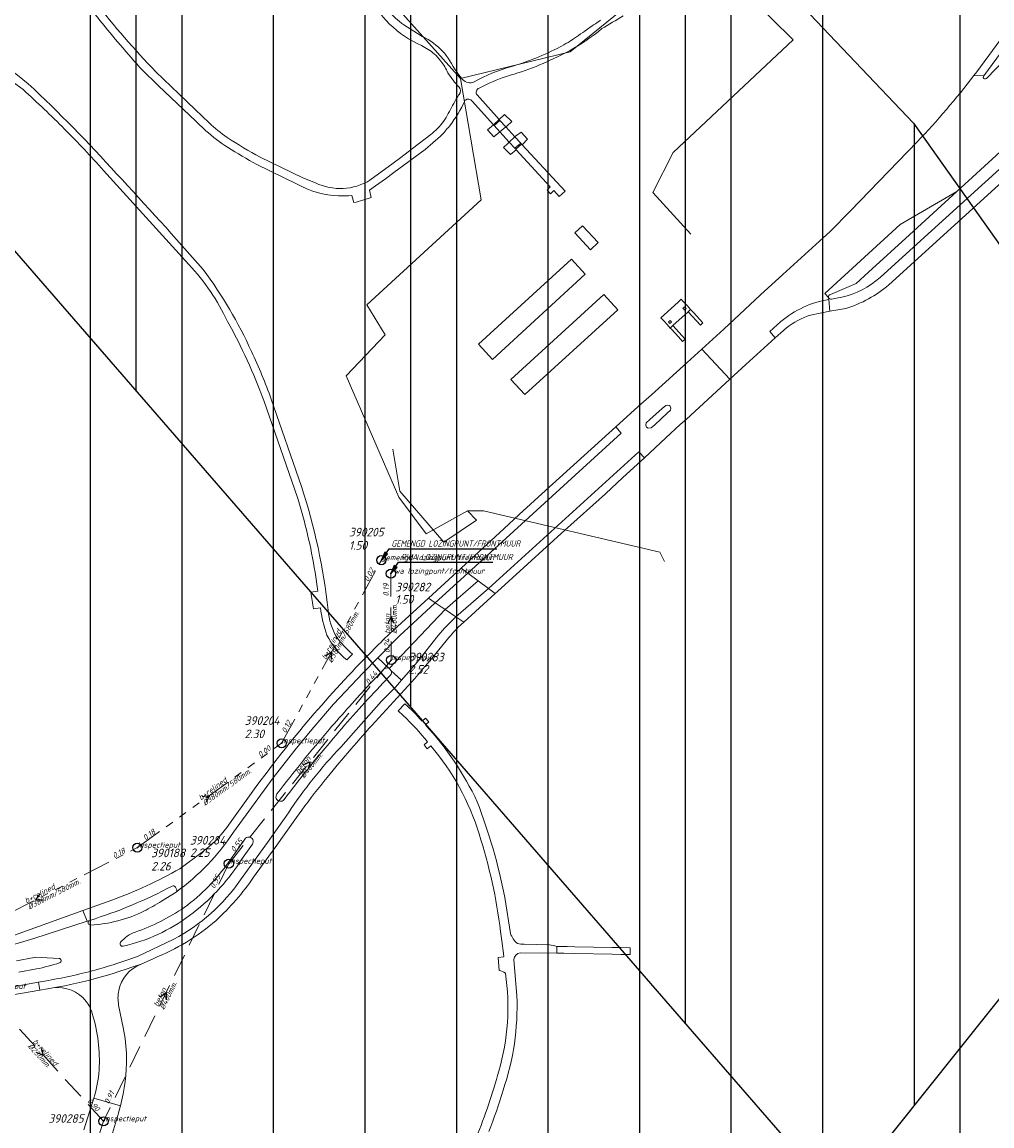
# Model space of a CAD drawing. Extents: x 148869 to 161638, y 453607 to 469810.
# Tile 361 of 656: x 155763 to 155975, y 461981 to 462222. Entities that reach past the tile are written whole.
import ezdxf
from ezdxf.lldxf.tags import DXFTag

# ---------------------------------------------------------------- set-up
doc = ezdxf.new("R2010")
doc.units = 0
doc.header["$PDMODE"] = 32
doc.header["$PDSIZE"] = 2
doc.linetypes.add('RI-GWA', pattern=[18.45, 6, -1.8, 1.75, -1.8, 1.75, -1.8, 1.75, -1.8])
doc.linetypes.add('RI-HWA', pattern=[7.4, 5, -2.4])
doc.layers.get('0').update_dxf_attribs({"linetype": 'CONTINUOUS'})
doc.layers.get('DEFPOINTS').update_dxf_attribs({"linetype": 'CONTINUOUS'})
for name, color, linetype in [('2022', 10, 'CONTINUOUS'), ('2022 hatch', 10, 'CONTINUOUS'), ('2024', 160, 'CONTINUOUS'), ('2024 hatch', 160, 'CONTINUOUS'), ('B-OI-AANPIJLING', 1, 'CONTINUOUS')]:
    doc.layers.add(name, color=color, linetype=linetype)
for name, color, linetype, lineweight in [('B-OI-RI-BIJZONDERDERHEDEN-T18', 134, 'CONTINUOUS', 18), ('B-OI-RI-DRUKLEIDING-G-niet meenemen', 190, 'RI-PERS', 18), ('B-OI-RI-GWA-MATERIAAL-T18', 10, 'CONTINUOUS', 18), ('B-OI-RI-GWA-PUTDEKSELHOOGTE-T25', 10, 'CONTINUOUS', 25), ('B-OI-RI-GWA_BOB-T18', 10, 'CONTINUOUS', 18), ('B-OI-RI-GWA_DIAMETER-HOOGTE-T18', 10, 'CONTINUOUS', 18), ('B-OI-RI-GWA_DIAMETER-T18', 10, 'CONTINUOUS', 18), ('B-OI-RI-GWA_PUTNUMMER-T18', 10, 'CONTINUOUS', 18), ('B-OI-RI-GWA_RIOOLPUT-S', 10, 'CONTINUOUS', 25), ('B-OI-RI-GWA_TRANSPORTLEIDING-G', 10, 'RI-GWA', 18), ('B-OI-RI-HWA-BOB-T18', 150, 'CONTINUOUS', 18), ('B-OI-RI-HWA-MATERIAAL-T18', 150, 'CONTINUOUS', 18), ('B-OI-RI-HWA-PUTDEKSELHOOGTE-T25', 150, 'CONTINUOUS', 25), ('B-OI-RI-HWA-PUTNUMMER-T25', 150, 'CONTINUOUS', 25), ('B-OI-RI-HWA_DIAMETER-T18', 150, 'CONTINUOUS', 18), ('B-OI-RI-HWA_RIOOLPUT-S', 150, 'CONTINUOUS', 25), ('B-OI-RI-HWA_TRANSPORTLEIDING-G', 150, 'RI-HWA', 18), ('B-OI-RI-STROOMRICHTING-S', 252, 'CONTINUOUS', 25), ('B-OI-RI-VACUUMLEIDING-G-niet meenemen', 190, 'RI-VACUUM', 18), ('B-RO-VH-VERHARDING_ASFALT-GV', 251, 'CONTINUOUS', 18), ('B-RO-VH-VERHARDING_GRASBETONSTEEN-GV', 251, 'CONTINUOUS', 18), ('B-RO-VH-VERHARDING_HALFVERHARDING_GRIND-GV', 251, 'CONTINUOUS', 18), ('B-RO-VH-VERHARDING_OPEN-GV', 251, 'CONTINUOUS', 18), ('B-RO-VH-VERHARDING_SIERBESTRATING-GV', 251, 'CONTINUOUS', 18)]:
    doc.layers.add(name, color=color, linetype=linetype, lineweight=lineweight)
doc.styles.add('NLCS-ISO-M500-T18_CURSIEF', font='NLCS-ISO.ttf', dxfattribs={"oblique": 15, "height": 0.9})
doc.styles.add('NLCS-ISO-M750-T25_CURSIEF', font='NLCS-ISO.ttf', dxfattribs={"oblique": 15, "height": 1.875})
tags = doc.linetypes.add('RI-PERS', pattern='A,7,-2,["P",Standard,S=1.8,R=0,X=-0.5,Y=-0.9],-2,7,-2,[102,NLCS.SHX,S=1,R=180,X=0,Y=0],-2', length=22).pattern_tags.tags
tags[6] = DXFTag(74, 10)
tags = doc.linetypes.add('RI-VACUUM', pattern='A,7,-2,["V",Standard,S=1.8,R=0,X=-0.5,Y=-0.9],-2,7,-2,[102,NLCS.SHX,S=1,R=180,X=0,Y=0],-2', length=22).pattern_tags.tags
tags[6] = DXFTag(74, 10)

# ---------------------------------------------------------------- blocks, each defined once
blk = doc.blocks.new('ACMAP_ANN_TEMPLATE_gwa-diam-hoogte')
at = {"color": 0, "linetype": 'ByBlock', "style": 'NLCS-ISO-M500-T18_CURSIEF', "oblique": 15}
blk.add_attdef('gwa-diam-hoogte', (4, -1.3), '', height=1.2, dxfattribs=at)
blk = doc.blocks.new('ACMAP_ANN_TEMPLATE_hwa-diam')
at = {"color": 0, "linetype": 'ByBlock', "style": 'NLCS-ISO-M500-T18_CURSIEF', "oblique": 15}
blk.add_attdef('hwa-diam', (-3.7, -1.3), '', height=1.2, dxfattribs=at)
blk = doc.blocks.new('ACMAP_ANN_TEMPLATE_hwa-materiaal')
at = {"color": 0, "linetype": 'ByBlock', "style": 'NLCS-ISO-M500-T18_CURSIEF', "oblique": 15}
blk.add_attdef('hwa-mat', (-3.7, 0.2), '', height=1.2, dxfattribs=at)
blk = doc.blocks.new('ACMAP_ANN_TEMPLATE_hwa-nap-l')
at = {"color": 0, "linetype": 'ByBlock', "style": 'NLCS-ISO-M500-T18_CURSIEF', "oblique": 15}
blk.add_attdef('hwa-nap-l', (3.3, 0.2), '', height=1.2, dxfattribs=at)
blk = doc.blocks.new('ACMAP_ANN_TEMPLATE_hwa-nap-r')
at = {"color": 0, "linetype": 'ByBlock', "style": 'NLCS-ISO-M500-T18_CURSIEF', "oblique": 15}
blk.add_attdef('hwa-nap-r', (-5.6, 0.2), '', height=1.2, dxfattribs=at)
blk = doc.blocks.new('ACMAP_ANN_TEMPLATE_gwa-diam')
at = {"color": 0, "linetype": 'ByBlock', "style": 'NLCS-ISO-M500-T18_CURSIEF', "oblique": 15}
blk.add_attdef('gwa-diam', (-2.2, -1.3), '', height=1.2, dxfattribs=at)
blk = doc.blocks.new('ACMAP_ANN_TEMPLATE_gwa-materiaal')
at = {"color": 0, "linetype": 'ByBlock', "style": 'NLCS-ISO-M500-T18_CURSIEF', "oblique": 15}
blk.add_attdef('gwa-mat', (-2.2, 0.2), '', height=1.2, dxfattribs=at)
blk = doc.blocks.new('ACMAP_ANN_TEMPLATE_gwa-nap-l')
at = {"color": 0, "linetype": 'ByBlock', "style": 'NLCS-ISO-M500-T18_CURSIEF', "oblique": 15}
blk.add_attdef('gwa-nap-l', (2.3, 0.2), '', height=1.2, dxfattribs=at)
blk = doc.blocks.new('ACMAP_ANN_TEMPLATE_gwa-nap-r')
at = {"color": 0, "linetype": 'ByBlock', "style": 'NLCS-ISO-M500-T18_CURSIEF', "oblique": 15}
blk.add_attdef('gwa-nap-r', (-5.6, 0.2), '', height=1.2, dxfattribs=at)
blk = doc.blocks.new('ACMAP_ANN_TEMPLATE_hwa-puth')
at = {"color": 0, "linetype": 'ByBlock', "style": 'NLCS-ISO-M750-T25_CURSIEF', "oblique": 15}
blk.add_attdef('hwa-puth', (-9, -6.8), '', height=1.88, dxfattribs=at)
blk = doc.blocks.new('ACMAP_ANN_TEMPLATE_hwa-putnr')
at = {"color": 0, "linetype": 'ByBlock', "style": 'NLCS-ISO-M750-T25_CURSIEF', "oblique": 15}
blk.add_attdef('hwa-putnr', (-9, -4.1), '', height=1.88, dxfattribs=at)
blk = doc.blocks.new('ACMAP_ANN_TEMPLATE_type knoop')
at = {"layer": 'DEFPOINTS', "style": 'NLCS-ISO-M500-T18_CURSIEF', "oblique": 15}
blk.add_attdef('type_knoop', (0, 0), '', height=1.2, dxfattribs=at)
blk = doc.blocks.new('ACMAP_ANN_TEMPLATE_gwa-puth')
at = {"color": 0, "linetype": 'ByBlock', "style": 'NLCS-ISO-M750-T25_CURSIEF', "oblique": 15}
blk.add_attdef('gwa-puth', (3, -5), '', height=1.88, dxfattribs=at)
blk = doc.blocks.new('ACMAP_ANN_TEMPLATE_gwa-putnr')
at = {"color": 0, "linetype": 'ByBlock', "style": 'NLCS-ISO-M750-T25_CURSIEF', "oblique": 15}
blk.add_attdef('gwa-putnr', (3, -2.1), '', height=1.88, dxfattribs=at)

msp = doc.modelspace()

# ---------------------------------------------------------------- hatches: boundary and pattern name
at = {"layer": '2022 hatch'}
h = msp.add_hatch(dxfattribs=at)
h.set_pattern_fill('ANSI31', color=256, scale=19.992, angle=45)
h.set_pattern_definition([(90, (0, 0), (-19.992, 0), [])])
h.paths.add_polyline_path([(155957.39, 462199.72), (155824.6, 462339.47), (155809.4, 462364.77), (155712.06, 462492.35), (155741.32, 462534.94), (155724.45, 462653.5), (155647.56, 462844.84), (155571.03, 462835.78), (155539.5, 462940.93), (155214.41, 462860.04), (154975.03, 462800.21), (154771.75, 462639.51), (154795.06, 462617.84), (154687.68, 462525.32), (154739.27, 462359.61), (154777.22, 462294.15), (154815.26, 462238.26), (154900.32, 462169.47), (154928.55, 462144.03), (154992.39, 461993.67), (155064.08, 461959.84), (155069.75, 461944.78), (155080.62, 461929.02), (155099.54, 461841.43), (155124.54, 461788.65), (155176.21, 461747.53), (155253.1, 461670.14), (155301.18, 461625.42), (155386.96, 461536.3), (155426.74, 461562.76), (155670.4, 461472.54), (155778.97, 461514.91), (155823.82, 461578.91), (155914.94, 461739.53), (155884.36, 461781.4), (155900.67, 461812.33), (155940.19, 461941.25), (155946.89, 461971.72), (155993.5, 462030.18), (155993.12, 462149.22)])
at = {"layer": '2024 hatch'}
h = msp.add_hatch(dxfattribs=at)
h.set_pattern_fill('ANSI31', color=256, scale=29.988, angle=45)
h.set_pattern_definition([(90, (0, 0), (-29.988, 0), [])])
h.paths.add_polyline_path([(155468.24, 462509.2), (155430.3, 462608.99), (155317.39, 462696.7), (155326.79, 462885.8), (155421.55, 463128.67), (155681.88, 463221.51), (155808.81, 463270.9), (155858.2, 463353.96), (156235.32, 463468.35), (156395.06, 463466.8), (156874.43, 463576.88), (157060.31, 463303.94), (157149.74, 462870.77), (157067.92, 462815.11), (157047.81, 462789.79), (157071.17, 462711.57), (156936.5, 462350.7), (156856.27, 462251.62), (156803.36, 462113.22), (156627.76, 461893.96), (156524.84, 461717.19), (156312.22, 461660.25), (156176.03, 461568.49), (155937.87, 461968.15)])

# ---------------------------------------------------------------- linework, layer by layer
at = {"layer": '2022', "flags": 128}
for points in [[(155824.6, 462339.47), (155957.39, 462199.72), (155993.12, 462149.22)], [(155993.5, 462030.18), (155946.89, 461971.72), (155940.19, 461941.25), (155900.67, 461812.33), (155884.36, 461781.4), (155914.94, 461739.53), (155823.82, 461578.91), (155778.97, 461514.91), (155670.4, 461472.54), (155426.74, 461562.76), (155386.96, 461536.3), (155301.18, 461625.42), (155253.1, 461670.14), (155176.21, 461747.53), (155124.54, 461788.65), (155099.54, 461841.43), (155080.62, 461929.02), (155069.75, 461944.78), (155064.08, 461959.84), (154992.39, 461993.67), (154928.55, 462144.03), (154900.32, 462169.47), (154815.26, 462238.26)]]:
    msp.add_lwpolyline(points, dxfattribs=at)
at = {"layer": '2024', "flags": 128}
msp.add_lwpolyline([(155468.24, 462509.2), (155430.3, 462608.99), (155317.39, 462696.7), (155326.79, 462885.8), (155421.55, 463128.67), (155681.88, 463221.51), (155808.81, 463270.9), (155858.2, 463353.96), (156235.32, 463468.35), (156395.06, 463466.8), (156874.43, 463576.88), (157060.31, 463303.94), (157149.74, 462870.77), (157067.92, 462815.11), (157047.81, 462789.79), (157071.17, 462711.57), (156936.5, 462350.7), (156856.27, 462251.62), (156803.36, 462113.22), (156627.76, 461893.96), (156524.84, 461717.19), (156312.22, 461660.25), (156176.03, 461568.49), (155937.87, 461968.15)], close=True, dxfattribs=at)
at = {"layer": 'B-OI-AANPIJLING', "color": 251, "flags": 128}
for points in [[(155841.19, 462104.25), (155842.55, 462105.59), (155841.92, 462106.02), (155841.19, 462104.25), (155842.02, 462105.95), (155842.13, 462105.88), (155841.19, 462104.25), (155842.34, 462105.74), (155842.45, 462105.66), (155841.19, 462104.25), (155842.87, 462106.76), (155866.42, 462106.76)], [(155843.27, 462101.31), (155844.63, 462102.65), (155844, 462103.08), (155843.27, 462101.31), (155844.1, 462103.01), (155844.21, 462102.94), (155843.27, 462101.31), (155844.42, 462102.8), (155844.53, 462102.72), (155843.27, 462101.31), (155844.95, 462103.82), (155865.52, 462103.82)]]:
    msp.add_lwpolyline(points, dxfattribs=at)
at = {"layer": 'B-OI-RI-DRUKLEIDING-G-niet meenemen'}
for p, q in [((155818.84, 462253.62), (155858.5, 462209.5)), ((155882.4, 462215.3), (155910.7, 462238.2)), ((155931.1, 462217.9), (155910.7, 462238.2)), ((155904.9, 462193.3), (155931.1, 462217.9)), ((155858.5, 462209.5), (155882.4, 462215.3)), ((155858.5, 462209.5), (155863, 462183)), ((155900.5, 462184.6), (155904.9, 462193.3)), ((155908.8, 462175.5), (155900.5, 462184.6)), ((155863, 462183), (155838, 462160)), ((155838, 462160), (155842, 462153.5)), ((155842, 462153.5), (155833.5, 462144.5)), ((155833.5, 462144.5), (155845, 462118)), ((155845.2, 462119.3), (155843.7, 462128.5)), ((155854.84, 462108.2), (155845.2, 462119.3)), ((155845, 462118), (155851, 462110)), ((155851, 462110), (155860, 462115)), ((155860, 462115), (155862, 462113)), ((155860, 462115), (155863.5, 462115)), ((155863.5, 462115), (155902, 462106)), ((155862, 462113), (155854.84, 462108.2)), ((155902, 462106), (155903, 462104))]:
    msp.add_line(p, q, dxfattribs=at)
at = {"layer": 'B-OI-RI-GWA_RIOOLPUT-S', "color": 251}
for p in [(155841.19, 462104.25), (155819.42, 462064.25), (155787.91, 462041.47)]:
    msp.add_point(p, dxfattribs=at)
at = {"layer": 'B-OI-RI-GWA_TRANSPORTLEIDING-G', "color": 251}
for p, q in [((155819.42, 462064.25), (155841.19, 462104.25)), ((155787.91, 462041.47), (155819.42, 462064.25)), ((155743.47, 462018.69), (155787.91, 462041.47))]:
    msp.add_line(p, q, dxfattribs=at)
at = {"layer": 'B-OI-RI-HWA_RIOOLPUT-S', "color": 251}
for p in [(155843.27, 462101.31), (155843.33, 462082.44), (155807.88, 462037.97), (155780.52, 461981.69)]:
    msp.add_point(p, dxfattribs=at)
at = {"layer": 'B-OI-RI-HWA_TRANSPORTLEIDING-G', "color": 251}
for p, q in [((155843.27, 462101.31), (155843.33, 462082.44)), ((155843.33, 462082.44), (155807.88, 462037.97)), ((155807.88, 462037.97), (155780.52, 461981.69)), ((155780.52, 461981.69), (155754.15, 462010.62)), ((155780.52, 461981.69), (155763.78, 461928.9))]:
    msp.add_line(p, q, dxfattribs=at)
at = {"layer": 'B-OI-RI-STROOMRICHTING-S', "color": 251}
for points in [[(155844.02, 462090.44), (155843.3, 462091.88), (155842.58, 462090.43)], [(155828.98, 462083.33), (155830.3, 462084.25), (155830.24, 462082.64)], [(155824.14, 462059.53), (155825.6, 462060.2), (155825.27, 462058.63)], [(155802.08, 462052.6), (155803.67, 462052.86), (155802.92, 462051.43)], [(155766.64, 462031.38), (155765.68, 462030.08), (155767.3, 462030.1)], [(155792.92, 462008.85), (155794.2, 462009.83), (155794.21, 462008.22)], [(155766.89, 461997.7), (155767.33, 461996.16), (155765.83, 461996.73)]]:
    msp.add_lwpolyline(points, dxfattribs=at)
at = {"layer": 'B-OI-RI-VACUUMLEIDING-G-niet meenemen'}
for p, q in [((155818.84, 462253.62), (155858.5, 462209.5)), ((155882.4, 462215.3), (155910.7, 462238.2)), ((155931.1, 462217.9), (155910.7, 462238.2)), ((155904.9, 462193.3), (155931.1, 462217.9)), ((155858.5, 462209.5), (155882.4, 462215.3)), ((155858.5, 462209.5), (155863, 462183)), ((155900.5, 462184.6), (155904.9, 462193.3)), ((155908.8, 462175.5), (155900.5, 462184.6)), ((155863, 462183), (155838, 462160)), ((155838, 462160), (155842, 462153.5)), ((155842, 462153.5), (155833.5, 462144.5)), ((155833.5, 462144.5), (155845, 462118)), ((155845.2, 462119.3), (155843.7, 462128.5)), ((155854.84, 462108.2), (155845.2, 462119.3)), ((155845, 462118), (155851, 462110)), ((155851, 462110), (155860, 462115)), ((155860, 462115), (155862, 462113)), ((155860, 462115), (155863.5, 462115)), ((155863.5, 462115), (155902, 462106)), ((155862, 462113), (155854.84, 462108.2)), ((155902, 462106), (155903, 462104))]:
    msp.add_line(p, q, dxfattribs=at)
at = {"layer": 'B-RO-VH-VERHARDING_ASFALT-GV', "flags": 128}
for points in [[(155987.32, 462232.57), (155978.88, 462221.35), (155971.23, 462210.9), (155970.62, 462210.1)], [(155970.62, 462210.1), (155970.78, 462210.1), (155972.79, 462210.05), (155979.28, 462218.87), (155982.21, 462221.93), (155984.79, 462224.95), (155987.53, 462227.79), (155988.59, 462225.4), (155991.05, 462228.04)], [(155850.13, 462218.67), (155849.07, 462219.33), (155846.13, 462221.16)], [(155983.73, 462220.28), (155973.34, 462209.48)], [(155849.97, 462216.71), (155852.12, 462215.38)], [(155880.52, 462216.55), (155880.21, 462216.39)], [(155938.92, 462161.2), (155938.88, 462161.61), (155938.05, 462162.53), (155954.52, 462177.55), (155966.87, 462184.8), (155993.52, 462209.21), (155987.55, 462216.03), (155976.91, 462206.28)], [(155803.57, 462199.79), (155800.52, 462202.73), (155796.99, 462206.13), (155791.96, 462210.95)], [(155952.01, 462164.39), (155981.6, 462191.25), (155982.73, 462192.23), (155983.92, 462193.15), (156000.7, 462204.96), (156005.48, 462207.94), (156006.75, 462209.14), (156004.58, 462210.7), (156004.42, 462210.82)], [(155791, 462209.36), (155792.52, 462207.84), (155800.64, 462200.17), (155802.87, 462198.06)], [(155972.79, 462210.05), (155970.78, 462210.1), (155970.62, 462210.1)], [(155858.15, 462205.97), (155858.04, 462205.8), (155857.9, 462205.57)], [(155861.01, 462204.49), (155865.66, 462199.36), (155866.92, 462200.5), (155862.1, 462205.87)], [(155999.55, 462207.32), (155996.55, 462205.17), (155996.49, 462205.13), (155980.87, 462193.88), (155979.29, 462192.54), (155958.23, 462173.32), (155950.15, 462166.01), (155949.15, 462165.27)], [(155839, 462183.49), (155838.57, 462185.11), (155839.88, 462186.04), (155842.07, 462187.58), (155843.95, 462188.91), (155850.73, 462193.96), (155854.14, 462196.88)], [(155851.98, 462197.23), (155847.98, 462194.15), (155845.42, 462192.18), (155843.76, 462190.96), (155838.71, 462187.23)], [(155958.23, 462195.63), (155943.63, 462180.56), (155939.22, 462176.02), (155937.71, 462174.64), (155928.87, 462166.63), (155924.01, 462162.22), (155916.01, 462154.75), (155911.19, 462150.36), (155917.29, 462143.77), (155920.81, 462147.02), (155927.23, 462152.82), (155926.06, 462154.19), (155928.47, 462156.37)], [(155826.81, 462186.65), (155824.05, 462187.78), (155814.73, 462192.3)], [(155780.51, 462189.39), (155799.14, 462168.84)], [(155814.02, 462190.7), (155822.77, 462186.4)], [(155939.28, 462162.31), (155944.92, 462164.66), (155947.57, 462167.16), (155956.54, 462175.33), (155966.87, 462184.8), (155954.52, 462177.55), (155938.05, 462162.53), (155938.88, 462161.61)], [(155834.77, 462183.89), (155835.19, 462182.37)], [(155934.92, 462157.8), (155939.15, 462158.65), (155938.92, 462161.2)], [(155938.88, 462161.61), (155938.92, 462161.2), (155939.15, 462158.65), (155942.66, 462159.21)], [(155940.58, 462161.5), (155939.5, 462161.28)], [(155928.47, 462156.37), (155926.06, 462154.19), (155927.23, 462152.82), (155929.68, 462155.03)], [(155815.52, 462139.14), (155822.9, 462117.98)], [(155823.74, 462120.34), (155817.15, 462139.42)], [(155826.71, 462101.63), (155827.35, 462097.48), (155825.81, 462097.27)], [(155808.89, 462044.83), (155817.53, 462056.74), (155822.26, 462062.78), (155826.01, 462067.26), (155830.77, 462072.82), (155837.19, 462079.63), (155840.45, 462082.94), (155845.14, 462087.71), (155852.97, 462094.95), (155851.48, 462095.98), (155843.04, 462088.24)], [(155855.14, 462093.46), (155852.97, 462094.95), (155845.14, 462087.71), (155840.45, 462082.94), (155842.79, 462080.64)], [(155826.35, 462093.62), (155827.91, 462093.88)], [(155857.48, 462091.85), (155855.14, 462093.46), (155842.93, 462080.57)], [(155842.93, 462080.57), (155855.14, 462093.46)], [(155858, 462089.6), (155859.17, 462090.68), (155857.48, 462091.85), (155854.97, 462089.37), (155853.58, 462087.79), (155848.99, 462082.01), (155845.62, 462078.08), (155844.25, 462076.49), (155841.26, 462073.49), (155832.31, 462063.43)], [(155843.29, 462080.18), (155845.62, 462078.08), (155848.99, 462082.01), (155853.58, 462087.79), (155854.97, 462089.37), (155857.48, 462091.85)], [(155852.13, 462082.72), (155855.32, 462086.61)], [(155842.79, 462080.64), (155840.45, 462082.94), (155837.19, 462079.63), (155830.77, 462072.82), (155826.01, 462067.26), (155822.26, 462062.78), (155817.53, 462056.74), (155808.89, 462044.83)], [(155833.67, 462082.47), (155834.88, 462083.73)], [(155838.74, 462077.31), (155840.18, 462078.79), (155841.71, 462080.43)], [(155832.31, 462063.43), (155841.26, 462073.49), (155844.25, 462076.49), (155845.62, 462078.08), (155843.29, 462080.18)], [(155843.15, 462079.07), (155841.62, 462077.43), (155840.18, 462075.95)], [(155839.82, 462068.96), (155846.25, 462075.9)], [(155846.29, 462072.9), (155844.86, 462071.36), (155845.97, 462070.34)], [(155850.8, 462068.3), (155851.56, 462068.97), (155850.83, 462069.78), (155850.07, 462069.09)], [(155851.28, 462064.56), (155850.51, 462063.94), (155851.18, 462063.05), (155851.98, 462063.67)], [(155813.51, 462054.32), (155807.43, 462045.89)], [(155810.41, 462034.41), (155816.31, 462042.57), (155820.89, 462049.07)], [(155820.89, 462049.07), (155816.31, 462042.57), (155810.41, 462034.41)], [(155813.3, 462035.01), (155818, 462041.52), (155822.67, 462048.05), (155823.84, 462049.66)], [(155813.03, 462042.22), (155810.3, 462038.33)], [(155802.03, 462040.48), (155797.2, 462036.87)], [(155796.2, 462032.85), (155796.44, 462032.38)], [(155782.31, 462029.97), (155776.02, 462027.72), (155776.97, 462025.4), (155777.49, 462025.57)], [(155796.35, 462031.76), (155793.19, 462029.79)], [(155869.37, 462022.71), (155868.15, 462030.61)], [(155730.23, 462013.5), (155743.02, 462016.1), (155755.85, 462018.94), (155759.7, 462019.93), (155765.3, 462021.65), (155776.97, 462025.4), (155776.02, 462027.72), (155760.27, 462022.09)], [(155777.49, 462025.57), (155776.97, 462025.4), (155765.3, 462021.65), (155759.7, 462019.93), (155755.85, 462018.94), (155743.02, 462016.1), (155730.23, 462013.5)], [(155867.23, 462023.15), (155867.5, 462021.13), (155867.86, 462018.36), (155867.96, 462017.65), (155866.73, 462017.44), (155866.92, 462014.61)], [(155787.93, 462017.7), (155795.88, 462021.48)], [(155795.88, 462021.48), (155787.93, 462017.7)], [(155877.88, 462020.25), (155872.36, 462020.36)], [(155871.49, 462018.52), (155879.48, 462018.41), (155879.48, 462019.9)], [(155761.54, 462016.76), (155765.37, 462017.46), (155765.58, 462017.52), (155770.82, 462017.28)], [(155779.76, 462013.16), (155781.2, 462013.57), (155782.63, 462014), (155784.05, 462014.45), (155785.47, 462014.92), (155786.88, 462015.41), (155788.72, 462016.03), (155791.47, 462017.28)], [(155788.72, 462016.03), (155786.88, 462015.41), (155785.47, 462014.92), (155784.05, 462014.45), (155782.63, 462014), (155781.2, 462013.57), (155779.76, 462013.16)], [(155870.79, 462009.09), (155870.1, 462017.04)], [(155765.85, 462014.96), (155762, 462014.28)], [(155684.55, 461995.03), (155685.48, 461992.34), (155704.22, 461998.2), (155725.81, 462004.05), (155743.67, 462008), (155766.34, 462012.1), (155768.5, 462012.48)], [(155755.99, 462008.51), (155766.64, 462010.36), (155766.34, 462012.1), (155743.67, 462008), (155725.81, 462004.05), (155704.22, 461998.2), (155685.48, 461992.34), (155686.02, 461990.78)], [(155768.5, 462012.48), (155766.34, 462012.1), (155766.64, 462010.36), (155768.26, 462010.64), (155769.43, 462010.83)], [(155784.82, 462002.17), (155783.82, 462007.09)], [(155784.21, 461985.06), (155778.4, 461986.72), (155776.23, 461979.83)], [(155778.4, 461986.72), (155784.21, 461985.06)], [(155781.87, 461977.15), (155782.25, 461978.39), (155783.77, 461983.46)]]:
    msp.add_lwpolyline(points, dxfattribs=at)
at = {"layer": 'B-RO-VH-VERHARDING_ASFALT-GV'}
for points in [[(155838.2, 462228.22, 0.187596), (155849.97, 462216.71)], [(155846.13, 462221.16, -0.126884), (155840.06, 462228.4)], [(155777.03, 462225.62, 0.016402), (155785.96, 462214.73)], [(155791.96, 462210.95, -0.032516), (155778.72, 462226.28)], [(155889.37, 462220.36, -0.00225), (155894.02, 462223.13)], [(155735.34, 462222.18, -0.079384), (155762.94, 462207.04)], [(155764.09, 462208.29, 0.080231), (155743.51, 462220.5)], [(155882.26, 462215.53, 0.047833), (155889.37, 462220.36)], [(155886.08, 462220.15, 0.001134), (155882.46, 462217.64)], [(155889.04, 462222.19, 0.000846), (155886.08, 462220.15)], [(155854.67, 462215.3, 0.097304), (155850.13, 462218.67)], [(155852.12, 462215.38, -0.035867), (155853.45, 462214.13)], [(155880.21, 462216.39, -0.0509), (155869.41, 462212.03)], [(155882.46, 462217.64, -0.009474), (155880.52, 462216.55)], [(155881.14, 462214.94, 0.004595), (155882.26, 462215.53)], [(155785.96, 462214.73, 0.026976), (155791, 462209.36)], [(155853.45, 462214.13, -0.00573), (155853.7, 462213.86)], [(155853.7, 462213.86, -0.015308), (155854.17, 462213.28)], [(155854.17, 462213.28, -0.058163), (155855.72, 462210.71)], [(155854.96, 462214.97, 0.009806), (155854.67, 462215.3)], [(155855.77, 462213.94, 0.023496), (155854.96, 462214.97)], [(155858.95, 462209.26, -0.049657), (155855.77, 462213.94)], [(155868.54, 462209.94, 0.052568), (155881.14, 462214.94)], [(155855.72, 462210.71, 0.054204), (155858.19, 462207.58)], [(155869.41, 462212.03, 0.05818), (155861.49, 462208.73)], [(155783.36, 462188.67, 0.021627), (155764.09, 462208.29)], [(155861.49, 462208.73, -0.328706), (155858.95, 462209.26)], [(155862.55, 462207.37, -0.035472), (155868.54, 462209.94)], [(155970.62, 462210.1, -0.025017), (155958.23, 462195.63)], [(155973.34, 462209.48, -1.071366), (155972.79, 462210.05)], [(155762.94, 462207.04, -0.013771), (155772.02, 462198.4)], [(155858.19, 462207.58, -0.387671), (155858.15, 462205.97)], [(155862.1, 462205.87, -0.502507), (155862.55, 462207.37)], [(155857.24, 462204.46, 0.017503), (155855.37, 462200.96)], [(155856.05, 462199.08, 0.057796), (155859.51, 462204.72)], [(155857.9, 462205.57, 0.006192), (155857.24, 462204.46)], [(155859.51, 462204.72, -0.452733), (155861.01, 462204.49)], [(155855.37, 462200.96, -0.015988), (155854.78, 462200.1)], [(155807.53, 462196.6, -0.044513), (155803.57, 462199.79)], [(155854.78, 462200.1, -0.06704), (155851.98, 462197.23)], [(155854.14, 462196.88, 0.025122), (155856.05, 462199.08)], [(155772.02, 462198.4, -0.01372), (155780.51, 462189.39)], [(155802.87, 462198.06, 0.040042), (155807.62, 462194.44)], [(155814.73, 462192.3, -0.025798), (155807.53, 462196.6)], [(155807.62, 462194.44, 0.017657), (155814.02, 462190.7)], [(155802.3, 462167.72, 0.008102), (155783.36, 462188.67)], [(155822.77, 462186.4, 0.113429), (155831.83, 462183.83)], [(155838.71, 462187.23, -0.249871), (155826.81, 462186.65)], [(155831.83, 462183.83, 0.034788), (155834.77, 462183.89)], [(155835.19, 462182.37, 0.035421), (155839, 462183.49)], [(155799.14, 462168.84, -0.078696), (155807.59, 462156.41)], [(155812.8, 462149.85, 0.055828), (155802.3, 462167.72)], [(155949.15, 462165.27, -0.142738), (155940.58, 462161.5)], [(155938.88, 462161.61, -0.417406), (155939.28, 462162.31)], [(155942.66, 462159.21, 0.097865), (155952.01, 462164.39)], [(155928.47, 462156.37, -0.138579), (155938.92, 462161.2)], [(155938.92, 462161.2, 0.138579), (155928.47, 462156.37)], [(155939.5, 462161.28, -0.393285), (155938.88, 462161.61)], [(155929.68, 462155.03, -0.086773), (155934.92, 462157.8)], [(155807.59, 462156.41, -0.038425), (155815.52, 462139.14)], [(155817.15, 462139.42, 0.027227), (155812.8, 462149.85)], [(155829.58, 462093.34, 0.052107), (155823.74, 462120.34)], [(155822.9, 462117.98, -0.033821), (155826.71, 462101.63)], [(155825.81, 462097.27, -0.000308), (155826.35, 462093.62)], [(155827.91, 462093.88, 0.065298), (155829.31, 462087.91)], [(155831.4, 462087.4, -0.105756), (155829.58, 462093.34)], [(155829.31, 462087.91, 0.118632), (155833.67, 462082.47)], [(155843.04, 462088.24, 0.005469), (155839.09, 462084.33)], [(155855.32, 462086.61, -0.021992), (155858, 462089.6)], [(155834.88, 462083.73, -0.042493), (155831.4, 462087.4)], [(155839.09, 462084.33, 0.037496), (155813.51, 462054.32)], [(155846.25, 462075.9, 0.008591), (155852.13, 462082.72)], [(155841.71, 462080.43, -0.302399), (155842.79, 462080.64)], [(155842.79, 462080.64, -0.033578), (155842.93, 462080.57)], [(155842.93, 462080.57, -0.139122), (155843.29, 462080.18)], [(155843.29, 462080.18, -0.309113), (155843.15, 462079.07)], [(155829.77, 462067.27, -0.004102), (155838.74, 462077.31)], [(155840.18, 462075.95, 0.015051), (155830.08, 462064.57)], [(155850.07, 462069.09, 0.037701), (155846.29, 462072.9)], [(155829.36, 462056.82, -0.010663), (155839.82, 462068.96)], [(155845.97, 462070.34, -0.028956), (155851.28, 462064.56)], [(155862.13, 462051.49, 0.074582), (155850.8, 462068.3)], [(155818.4, 462053.21, -0.012979), (155829.77, 462067.27)], [(155830.08, 462064.57, 0.018662), (155819.97, 462051.96)], [(155820.89, 462049.07, -0.043098), (155832.31, 462063.43)], [(155832.31, 462063.43, 0.043098), (155820.89, 462049.07)], [(155851.98, 462063.67, -0.104939), (155862.52, 462044.45)], [(155823.84, 462049.66, -0.015645), (155829.36, 462056.82)], [(155819.97, 462051.96, -1.009904), (155818.4, 462053.21)], [(155868.15, 462030.61, 0.043114), (155862.13, 462051.49)], [(155808.89, 462044.83, -0.090673), (155796.35, 462031.76)], [(155796.35, 462031.76, 0.090673), (155808.89, 462044.83)], [(155807.43, 462045.89, -0.079057), (155802.03, 462040.48)], [(155862.52, 462044.45, -0.048682), (155867.23, 462023.15)], [(155807.87, 462038.34, 0.008004), (155811.38, 462043.32)], [(155811.38, 462043.32, -1.023307), (155813.03, 462042.22)], [(155798.14, 462028.4, 0.081312), (155807.87, 462038.34)], [(155810.3, 462038.33, -0.090562), (155799.32, 462026.65)], [(155797.2, 462036.87, -0.042237), (155782.31, 462029.97)], [(155805.1, 462025.58, 0.056124), (155813.3, 462035.01)], [(155777.49, 462025.57, 0.046644), (155795.5, 462033.07)], [(155795.5, 462033.07, -0.435576), (155796.2, 462032.85)], [(155795.88, 462021.48, 0.11961), (155810.41, 462034.41)], [(155810.41, 462034.41, -0.11961), (155795.88, 462021.48)], [(155796.44, 462032.38, -0.354993), (155796.35, 462031.76)], [(155793.19, 462029.79, -0.023207), (155789.3, 462027.58)], [(155789.3, 462027.58, -0.101838), (155777.68, 462024.56)], [(155787.44, 462023.01, 0.068695), (155798.14, 462028.4)], [(155777.17, 462024.92, -0.410826), (155777.49, 462025.57)], [(155777.68, 462024.56, -0.332099), (155777.17, 462024.92)], [(155799.32, 462026.65, -0.108413), (155784.77, 462019.95)], [(155791.47, 462017.28, 0.085502), (155805.1, 462025.58)], [(155784.24, 462020.79, -0.13562), (155787.44, 462023.01)], [(155870.9, 462020.52, -0.116248), (155869.37, 462022.71)], [(155784.77, 462019.95, -0.718775), (155784.24, 462020.79)], [(155872.36, 462020.36, -0.085184), (155870.9, 462020.52)], [(155879.48, 462019.9, 0.036051), (155877.88, 462020.25)], [(155779.35, 462014.91, 0.0209), (155787.93, 462017.7)], [(155787.93, 462017.7, -0.0209), (155779.35, 462014.91)], [(155870.1, 462017.04, -0.324321), (155871.49, 462018.52)], [(155770.92, 462016.31, -0.030401), (155765.85, 462014.96)], [(155770.82, 462017.28, -0.832616), (155770.92, 462016.31)], [(155783.83, 462010.23, -0.254376), (155788.72, 462016.03)], [(155768.5, 462012.48, 0.025549), (155779.35, 462014.91)], [(155779.35, 462014.91, -0.025549), (155768.5, 462012.48)], [(155769.43, 462010.83, 0.025956), (155779.76, 462013.16)], [(155779.76, 462013.16, -0.025956), (155769.43, 462010.83)], [(155868.27, 462014.03, -0.109831), (155866.84, 461992.65)], [(155866.92, 462014.61, -0.135857), (155868.27, 462014.03)], [(155769.43, 462010.83, -0.26934), (155776.74, 462007.85)], [(155783.82, 462007.09, -0.10019), (155783.83, 462010.23)], [(155867.77, 461988.46, 0.092767), (155870.79, 462009.09)], [(155776.74, 462007.85, -0.09366), (155778.06, 462005.26)], [(155778.06, 462005.26, -0.088383), (155779.56, 461992.88)], [(155785.54, 461995.76, 0.048204), (155784.82, 462002.17)], [(155784.21, 461985.06, 0.06355), (155785.54, 461995.76)], [(155779.56, 461992.88, -0.051684), (155778.4, 461986.72)], [(155866.84, 461992.65, -0.032194), (155861.89, 461978.11)], [(155864.68, 461979.47, 0.019029), (155867.77, 461988.46)], [(155783.77, 461983.46, 0.009318), (155784.21, 461985.06)]]:
    msp.add_lwpolyline(points, format="xyb", dxfattribs=at)
at = {"layer": 'B-RO-VH-VERHARDING_ASFALT-GV', "flags": 128}
for points in [[(155870.66, 462193.9), (155878.08, 462185.77), (155877.38, 462185.11), (155878.12, 462184.31), (155878.84, 462185.01), (155880.01, 462183.7), (155881.3, 462184.86), (155871.93, 462195.01), (155871.79, 462195.16), (155870.54, 462194.03)], [(155903.3, 462130.96), (155906.46, 462133.86), (155907.78, 462134.98), (155917.29, 462143.77), (155911.19, 462150.36), (155907.96, 462147.41), (155900.19, 462140.34), (155897.3, 462137.8), (155892.38, 462133.35), (155893.6, 462132.03), (155860.08, 462101.44), (155862.34, 462099.76), (155864.59, 462098.07), (155897.41, 462127.94), (155898.63, 462126.62)], [(155899.86, 462134.96), (155902.54, 462137.36), (155903.33, 462138.06), (155903.66, 462138.13), (155904.04, 462138.04), (155904.29, 462137.86), (155904.43, 462137.47), (155904.31, 462137.04), (155903.6, 462136.39), (155900.94, 462133.81), (155900.15, 462133.14), (155899.48, 462133.06), (155899.07, 462133.33), (155898.93, 462133.78), (155899.03, 462134.22)], [(155867.91, 462111.1), (155860.6, 462104.36), (155858.62, 462102.54), (155860.08, 462101.44), (155893.6, 462132.03), (155892.38, 462133.35), (155877.02, 462119.48), (155871.32, 462114.23)], [(155893.96, 462122.28), (155898.63, 462126.62), (155897.41, 462127.94), (155864.59, 462098.07), (155866.06, 462096.97), (155866.56, 462097.42), (155878.09, 462107.93), (155881.2, 462110.75), (155890.11, 462118.78)], [(155851.48, 462095.98), (155852.97, 462094.95), (155860.08, 462101.44), (155858.62, 462102.54)], [(155862.34, 462099.76), (155860.08, 462101.44), (155852.97, 462094.95), (155855.14, 462093.46)], [(155864.59, 462098.07), (155862.34, 462099.76), (155855.14, 462093.46), (155857.48, 462091.85)], [(155864.59, 462098.07), (155857.48, 462091.85), (155859.17, 462090.68), (155860.86, 462092.24), (155866.06, 462096.97)]]:
    msp.add_lwpolyline(points, close=True, dxfattribs=at)
at = {"layer": 'B-RO-VH-VERHARDING_GRASBETONSTEEN-GV', "flags": 128}
for points in [[(155866.92, 462200.5), (155867.09, 462200.32), (155868.39, 462198.89), (155868.59, 462199.04), (155869.71, 462200.08), (155868.07, 462201.62)], [(155865.83, 462199.17), (155865.66, 462199.36), (155864.4, 462198.23), (155865.74, 462196.74), (155867.07, 462197.82)], [(155867.07, 462197.82), (155868.39, 462198.89), (155867.09, 462200.32), (155865.83, 462199.17)], [(155870.36, 462196.73), (155869.14, 462195.56), (155870.37, 462194.22), (155871.62, 462195.35)], [(155871.73, 462197.77), (155870.48, 462196.85), (155870.36, 462196.73), (155871.62, 462195.35), (155871.79, 462195.16), (155871.93, 462195.01), (155873.12, 462196.23)], [(155867.9, 462194.39), (155869.4, 462192.86), (155870.66, 462193.9), (155870.54, 462194.03), (155870.37, 462194.22), (155869.14, 462195.56), (155868.81, 462195.24)]]:
    msp.add_lwpolyline(points, close=True, dxfattribs=at)
at = {"layer": 'B-RO-VH-VERHARDING_HALFVERHARDING_GRIND-GV', "flags": 128}
for points in [[(155888.53, 462173.63), (155885.15, 462177.3), (155883.48, 462175.76), (155886.84, 462172.08)], [(155885.74, 462166.7), (155882.69, 462170.01), (155862.39, 462151.44), (155865.45, 462148.12)], [(155889.8, 462162.26), (155869.49, 462143.71), (155872.54, 462140.41), (155892.85, 462158.96)], [(155911.43, 462156.11), (155909.37, 462158.32), (155908.72, 462159.03), (155908.18, 462158.53), (155910.86, 462155.59)], [(155906.06, 462153.06), (155906.99, 462152.04), (155907.56, 462152.55), (155904.86, 462155.48), (155904.29, 462154.97), (155904.54, 462154.71)]]:
    msp.add_lwpolyline(points, close=True, dxfattribs=at)
at = {"layer": 'B-RO-VH-VERHARDING_OPEN-GV', "flags": 128}
for points in [[(155871.79, 462195.16), (155871.62, 462195.35), (155870.36, 462196.73), (155868.39, 462198.89), (155867.09, 462200.32), (155866.92, 462200.5), (155865.66, 462199.36), (155865.83, 462199.17), (155867.07, 462197.82), (155869.14, 462195.56), (155870.37, 462194.22), (155870.54, 462194.03)], [(155867.09, 462200.32), (155866.92, 462200.5), (155865.66, 462199.36), (155865.83, 462199.17)], [(155871.79, 462195.16), (155871.62, 462195.35), (155870.37, 462194.22), (155870.54, 462194.03)], [(155880.2, 462018.4), (155881.08, 462018.38), (155883.4, 462018.34), (155891.62, 462018.19), (155893.48, 462018.15), (155895.53, 462018.11), (155895.56, 462019.6), (155893.51, 462019.64), (155891.63, 462019.68), (155883.43, 462019.83), (155881.74, 462019.86), (155880.94, 462019.87), (155879.48, 462019.9), (155879.48, 462018.41)]]:
    msp.add_lwpolyline(points, close=True, dxfattribs=at)
at = {"layer": 'B-RO-VH-VERHARDING_SIERBESTRATING-GV', "flags": 128}
for points in [[(155902.99, 462157.85), (155902.25, 462157.21), (155902.61, 462156.81), (155902.95, 462156.44), (155903.6, 462155.73), (155904.29, 462154.97), (155904.86, 462155.48), (155908.18, 462158.53), (155908.72, 462159.03), (155908.02, 462159.78), (155907.38, 462160.49), (155907.03, 462160.86), (155906.69, 462161.24), (155906.02, 462160.6)], [(155907.77, 462159.22), (155907.4, 462158.87), (155907.23, 462159.06), (155907.06, 462159.24), (155907.43, 462159.58), (155907.6, 462159.4)], [(155904.05, 462156.12), (155903.88, 462156.3), (155904.24, 462156.64), (155904.41, 462156.46), (155904.58, 462156.27), (155904.22, 462155.93)]]:
    msp.add_lwpolyline(points, close=True, dxfattribs=at)

# ---------------------------------------------------------------- block references
at = {"layer": 'B-OI-RI-GWA-MATERIAAL-T18', "color": 251}
for p, rotation in [((155830.3, 462084.25), 61.44275745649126), ((155803.67, 462052.86), 35.86486333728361), ((155765.69, 462030.08), 27.13973433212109)]:
    msp.add_blockref('ACMAP_ANN_TEMPLATE_gwa-materiaal', p, dxfattribs=dict(at, rotation=rotation)).add_auto_attribs({'gwa-mat': 'b+relined'})
at = {"layer": 'B-OI-RI-GWA-PUTDEKSELHOOGTE-T25', "color": 251}
for p, values in [((155831.12, 462111.55), {'gwa-puth': '1.50'}), ((155808.33, 462070.38), {'gwa-puth': '2.30'}), ((155787.91, 462041.47), {'gwa-puth': '2.26'})]:
    msp.add_blockref('ACMAP_ANN_TEMPLATE_gwa-puth', p, dxfattribs=at).add_auto_attribs(values)
at = {"layer": 'B-OI-RI-GWA_BOB-T18', "color": 251}
for name, p, rotation, values in [('ACMAP_ANN_TEMPLATE_gwa-nap-r', (155841.19, 462104.25), 61.44275745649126, {'gwa-nap-r': '0.02'}), ('ACMAP_ANN_TEMPLATE_gwa-nap-l', (155819.42, 462064.25), 61.44275745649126, {'gwa-nap-l': '0.12'}), ('ACMAP_ANN_TEMPLATE_gwa-nap-r', (155819.42, 462064.25), 35.86486333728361, {'gwa-nap-r': '0.00'}), ('ACMAP_ANN_TEMPLATE_gwa-nap-l', (155787.91, 462041.47), 35.86486333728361, {'gwa-nap-l': '0.18'}), ('ACMAP_ANN_TEMPLATE_gwa-nap-r', (155787.91, 462041.47), 27.13973433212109, {'gwa-nap-r': '0.18'})]:
    msp.add_blockref(name, p, dxfattribs=dict(at, rotation=rotation)).add_auto_attribs(values)
at = {"layer": 'B-OI-RI-GWA_DIAMETER-HOOGTE-T18', "color": 251}
for p, rotation in [((155830.3, 462084.25), 61.44275745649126), ((155803.67, 462052.86), 35.86486333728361), ((155765.69, 462030.08), 27.13973433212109)]:
    msp.add_blockref('ACMAP_ANN_TEMPLATE_gwa-diam-hoogte', p, dxfattribs=dict(at, rotation=rotation)).add_auto_attribs({'gwa-diam-hoogte': '/580mm.'})
at = {"layer": 'B-OI-RI-GWA_DIAMETER-T18', "color": 251}
for p, rotation in [((155830.3, 462084.25), 61.44275745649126), ((155803.67, 462052.86), 35.86486333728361), ((155765.69, 462030.08), 27.13973433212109)]:
    msp.add_blockref('ACMAP_ANN_TEMPLATE_gwa-diam', p, dxfattribs=dict(at, rotation=rotation)).add_auto_attribs({'gwa-diam': '%%c380mm.'})
at = {"layer": 'B-OI-RI-GWA_PUTNUMMER-T18', "color": 251}
for p, values in [((155831.12, 462111.55), {'gwa-putnr': '390205'}), ((155808.33, 462070.38), {'gwa-putnr': '390204'}), ((155787.91, 462041.47), {'gwa-putnr': '390188'})]:
    msp.add_blockref('ACMAP_ANN_TEMPLATE_gwa-putnr', p, dxfattribs=at).add_auto_attribs(values)
at = {"layer": 'B-OI-RI-HWA-BOB-T18', "color": 251}
for name, p, rotation, values in [('ACMAP_ANN_TEMPLATE_hwa-nap-l', (155843.03, 462093.05), 90.18217992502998, {'hwa-nap-l': '0.19'}), ('ACMAP_ANN_TEMPLATE_hwa-nap-r', (155843.22, 462089.6), 90.18217992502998, {'hwa-nap-r': '0.24'}), ('ACMAP_ANN_TEMPLATE_hwa-nap-l', (155836.6, 462074.27), 51.43931657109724, {'hwa-nap-l': '0.44'}), ('ACMAP_ANN_TEMPLATE_hwa-nap-r', (155812.73, 462044.65), 51.43931657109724, {'hwa-nap-r': '0.55'}), ('ACMAP_ANN_TEMPLATE_hwa-nap-l', (155803.49, 462029.34), 64.07372607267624, {'hwa-nap-l': '0.55'}), ('ACMAP_ANN_TEMPLATE_hwa-nap-l', (155774.5, 461988.35), 312.3495017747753, {'hwa-nap-l': '0.90'}), ('ACMAP_ANN_TEMPLATE_hwa-nap-r', (155784.31, 461990.29), 64.07372607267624, {'hwa-nap-r': '0.91'})]:
    msp.add_blockref(name, p, dxfattribs=dict(at, rotation=rotation)).add_auto_attribs(values)
at = {"layer": 'B-OI-RI-HWA-MATERIAAL-T18', "color": 251}
for p, rotation, values in [((155843.3, 462091.88), 90.18217992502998, {'hwa-mat': 'beton'}), ((155825.61, 462060.21), 51.43931657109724, {'hwa-mat': 'beton'}), ((155794.2, 462009.83), 64.07372607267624, {'hwa-mat': 'beton'}), ((155767.33, 461996.16), 312.3495017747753, {'hwa-mat': 'b+relined'})]:
    msp.add_blockref('ACMAP_ANN_TEMPLATE_hwa-materiaal', p, dxfattribs=dict(at, rotation=rotation)).add_auto_attribs(values)
at = {"layer": 'B-OI-RI-HWA-PUTDEKSELHOOGTE-T25', "color": 251}
for p, values in [((155853.22, 462101.55), {'hwa-puth': '1.50'}), ((155856.14, 462086.26), {'hwa-puth': '2.52'}), ((155808.38, 462046.23), {'hwa-puth': '2.25'})]:
    msp.add_blockref('ACMAP_ANN_TEMPLATE_hwa-puth', p, dxfattribs=at).add_auto_attribs(values)
at = {"layer": 'B-OI-RI-HWA-PUTNUMMER-T25', "color": 251}
for p, values in [((155853.22, 462101.55), {'hwa-putnr': '390282'}), ((155856.14, 462086.26), {'hwa-putnr': '390283'}), ((155808.38, 462046.23), {'hwa-putnr': '390284'}), ((155777.47, 461985.46), {'hwa-putnr': '390285'})]:
    msp.add_blockref('ACMAP_ANN_TEMPLATE_hwa-putnr', p, dxfattribs=at).add_auto_attribs(values)
at = {"layer": 'B-OI-RI-HWA_DIAMETER-T18', "color": 251}
for p, rotation, values in [((155843.3, 462091.88), 90.18217992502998, {'hwa-diam': '%%c400mm.'}), ((155825.61, 462060.21), 51.43931657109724, {'hwa-diam': '%%c400mm.'}), ((155794.2, 462009.83), 64.07372607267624, {'hwa-diam': '%%c400mm.'}), ((155767.33, 461996.16), 312.3495017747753, {'hwa-diam': '%%c230mm.'})]:
    msp.add_blockref('ACMAP_ANN_TEMPLATE_hwa-diam', p, dxfattribs=dict(at, rotation=rotation)).add_auto_attribs(values)
at = {"layer": 'DEFPOINTS'}
for p, values in [((155841.19, 462104.25), {'type_knoop': 'gemengd lozingpunt/frontmuur'}), ((155843.27, 462101.31), {'type_knoop': 'rwa lozingpunt/frontmuur'}), ((155843.33, 462082.44), {'type_knoop': 'inspectieput'}), ((155819.42, 462064.25), {'type_knoop': 'inspectieput'}), ((155787.91, 462041.47), {'type_knoop': 'inspectieput'}), ((155807.88, 462037.97), {'type_knoop': 'inspectieput'}), ((155754.15, 462010.62), {'type_knoop': 'inspectieput'}), ((155780.52, 461981.69), {'type_knoop': 'inspectieput'})]:
    msp.add_blockref('ACMAP_ANN_TEMPLATE_type knoop', p, dxfattribs=at).add_auto_attribs(values)

# ---------------------------------------------------------------- texts
at = {"layer": 'B-OI-RI-BIJZONDERDERHEDEN-T18', "color": 251, "style": 'NLCS-ISO-M500-T18_CURSIEF', "oblique": 15, "width": 0.8}
for s, p in [('GEMENGD LOZINGPUNT/FRONTMUUR', (155843.38, 462107.22)), ('RWA LOZINGPUNT/FRONTMUUR', (155845.46, 462104.28))]:
    msp.add_text(s, height=1.35, dxfattribs=at).set_placement(p)

doc.saveas('drawing.dxf')
